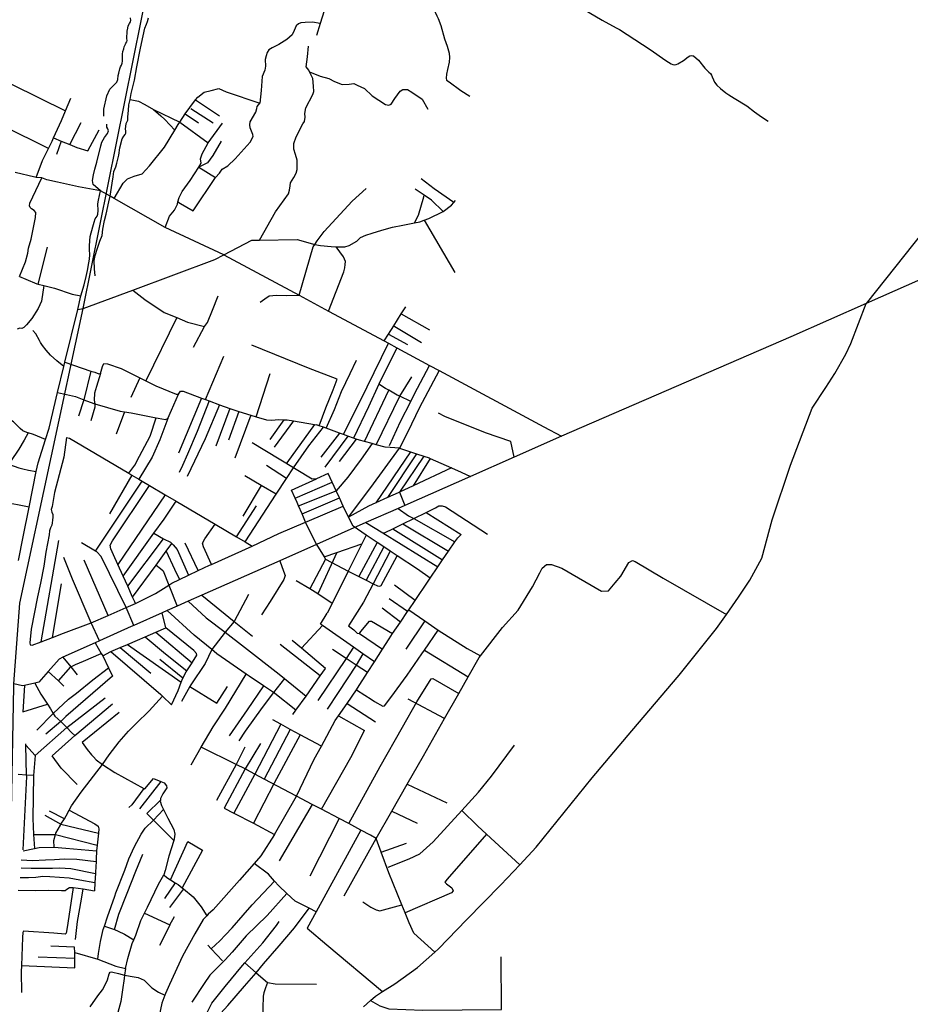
# Model space of a CAD drawing. Header units: millimetres. Extents: x 664923 to 767831, y 3118803 to 3207600.
# Tile 346 of 422: x 724916 to 726884, y 3177796 to 3179971. Entities that reach past the tile are written whole.
import ezdxf

# ---------------------------------------------------------------- set-up
doc = ezdxf.new("R2010")
doc.units = ezdxf.units.MM
for name, color, linetype in [('railways', 4, 'Continuous'), ('roads_2', 2, 'Continuous'), ('roads_3', 3, 'Continuous')]:
    doc.layers.add(name, color=color, linetype=linetype)

msp = doc.modelspace()

# ---------------------------------------------------------------- linework, layer by layer
at = {"layer": 'railways'}
msp.add_lwpolyline([(724826.47, 3174424.6), (724847.89, 3174492.87), (724860.97, 3174640.15), (724863.01, 3175788.61), (724867.23, 3176362.12), (724870.3, 3176779.68), (724903.09, 3178498.6), (724903.51, 3178504.5), (724916.32, 3178682.48), (725056.43, 3179332.92), (725258.88, 3180338.38), (725273.01, 3180408.57), (725440.23, 3181204.79), (725582.35, 3181870.38), (725684.06, 3182352.43), (725720.88, 3182615.96), (725728.19, 3182887.26), (724753.69, 3188227.38), (724071.82, 3191520.17)], dxfattribs=at)
at = {"layer": 'roads_2'}
msp.add_lwpolyline([(727560.21, 3180255.25), (727376.11, 3180001.2), (727347.68, 3179858.41), (727125.89, 3179770.7), (726786.76, 3179343.99)], dxfattribs=at)
at = {"layer": 'roads_3'}
for points in [[(725673.4, 3180248.63), (725645.84, 3180170.99), (725615.52, 3180075.18), (725580.4, 3179962.49), (725572.11, 3179935.91)], [(725836.76, 3180242.43), (725835.55, 3180210.94), (725834.91, 3180194.52), (725831.31, 3180119.63), (725830.98, 3180076.51), (725827.57, 3180028.15), (725828.07, 3180017.49), (725830.2, 3180004.56), (725834.3, 3179987.47), (725838.07, 3179979.91), (725840.66, 3179973.76), (725847.05, 3179958.03), (725854.86, 3179928.62), (725860.81, 3179913.02), (725865.04, 3179897.11), (725866.39, 3179887.32), (725865.56, 3179877.36), (725861.39, 3179860.99), (725859.41, 3179850.72), (725858.72, 3179841.91), (725859.67, 3179837.45), (725865.25, 3179833.81), (725891.12, 3179814.71), (725910.65, 3179802.12)], [(726162.04, 3179994.24), (726203.37, 3179970.25), (726234.36, 3179953.2), (726241.6, 3179949.22), (726309.56, 3179905.27), (726344.37, 3179881.15), (726355.96, 3179873.88), (726359.47, 3179872.36), (726362.81, 3179871.71), (726366.86, 3179872.08), (726370.75, 3179873.45), (726383.35, 3179881.33), (726393.78, 3179889.03), (726396.93, 3179891.11), (726400.39, 3179891.9), (726403.43, 3179891.67), (726405.18, 3179891.13), (726415.95, 3179881.82), (726430.21, 3179863.79), (726439.35, 3179855.46), (726442.47, 3179852.2), (726445.14, 3179848.94), (726446.36, 3179845.21), (726449.11, 3179838.35), (726451.67, 3179833.07), (726457.01, 3179826.83), (726464.84, 3179819.2), (726476.48, 3179809.48), (726483.38, 3179804.84), (726495.26, 3179797.87), (726522.69, 3179780.67), (726540.2, 3179767.32), (726555.63, 3179756.65), (726570.01, 3179747.28)], [(725082.95, 3179405.08), (725081.64, 3179420.97), (725080.63, 3179439.01), (725082.9, 3179450.5), (725087.3, 3179464.34), (725093.28, 3179482.36), (725098.55, 3179494.4), (725099.94, 3179508.85), (725103.74, 3179527.65), (725107.63, 3179541.65), (725113.28, 3179568.61), (725116.49, 3179581.04), (725120.97, 3179610.21), (725123.04, 3179624.01), (725123.98, 3179635.62), (725126.87, 3179641.32), (725128.77, 3179646.33), (725131.11, 3179654.33), (725135.61, 3179671.98), (725137.45, 3179688.44), (725142.41, 3179707.76), (725146.29, 3179713.8), (725149.06, 3179717.34), (725150.67, 3179720.35), (725150.75, 3179725), (725150.14, 3179730.29), (725150.71, 3179735.6), (725151.91, 3179742.1), (725155.1, 3179749.44), (725155.47, 3179756.25), (725156.36, 3179770.36), (725157.78, 3179783.15), (725160.12, 3179795.19), (725162.63, 3179808.11), (725169.73, 3179837.58), (725175.48, 3179867.37), (725183.51, 3179908.63), (725189, 3179935.26), (725192.99, 3179952.58), (725196.82, 3179961.1), (725199.04, 3179967.11), (725200.55, 3179974.94)], [(725102.34, 3179758.27), (725102.28, 3179773.27), (725108.78, 3179802.93), (725115.8, 3179817.84), (725130.75, 3179833.32), (725133.01, 3179838.76), (725134.16, 3179848.16), (725135.19, 3179852.87), (725137.37, 3179862.29), (725138.72, 3179866.7), (725141.2, 3179870.63), (725142.96, 3179875.24), (725143.69, 3179879.34), (725143.51, 3179884.02), (725143.39, 3179890.04), (725143.6, 3179894.83), (725144.51, 3179900.76), (725146.25, 3179906.61), (725147.18, 3179911.41), (725150.04, 3179916.98), (725151.12, 3179919.55), (725152.7, 3179922.63), (725153.57, 3179925.2), (725153.28, 3179929.47), (725153.68, 3179945.9), (725154.99, 3179952.66), (725156.32, 3179957.57), (725158.9, 3179962.51), (725160.87, 3179966.63), (725161.63, 3179969.6), (725161.32, 3179975.1)], [(725580.4, 3179962.49), (725562.98, 3179965.72), (725547.45, 3179964.96), (725537.8, 3179964.06), (725532.43, 3179961.85), (725527.56, 3179957.3), (725523.04, 3179947.61), (725518.05, 3179937.9), (725506.23, 3179927.11), (725488.76, 3179916.7), (725474.53, 3179909.16), (725467.08, 3179904.79), (725463.43, 3179898.86), (725460.73, 3179891.54), (725459.02, 3179883.07), (725459.77, 3179868.55), (725458.06, 3179859.61), (725451.97, 3179845.42), (725449.98, 3179814.44), (725446.93, 3179787.08)], [(725446.24, 3179484.38), (725481.79, 3179546.63), (725510.48, 3179586.34), (725512.44, 3179594.81), (725513.68, 3179603.98), (725514.95, 3179611.04), (725521.8, 3179622.66), (725527.49, 3179632.38), (725529.23, 3179640.39), (725529.76, 3179649.55), (725529.78, 3179660.56), (725525.99, 3179673.61), (725521.99, 3179685.5), (725521.99, 3179697.68), (725526.88, 3179712.78), (725542.12, 3179740.97), (725545.8, 3179745.96), (725546.78, 3179756.07), (725546.16, 3179763.79), (725548.5, 3179776.73), (725563.96, 3179805.87), (725565.95, 3179812.47), (725565.49, 3179824.18), (725563.75, 3179841.02), (725556.73, 3179855.77), (725554.9, 3179859.61), (725549.12, 3179866.76), (725552.21, 3179889.33), (725554.59, 3179912.58)], [(724812.02, 3179866.54), (724899.49, 3179827.69), (725017.62, 3179770.2)], [(725556.73, 3179855.77), (725580.44, 3179846.64), (725599.39, 3179841.38), (725611.77, 3179834.83), (725629.11, 3179827.89), (725644.17, 3179829.12), (725654.99, 3179830.03), (725662.13, 3179826.42), (725678.06, 3179818.99), (725695.1, 3179803.14), (725724.69, 3179783.79), (725732.26, 3179782.07), (725737.4, 3179784.75), (725745.41, 3179797.32), (725757.34, 3179813.5), (725762.94, 3179816.66), (725773.31, 3179816.63), (725783.06, 3179811.41), (725805.29, 3179795.91), (725818.21, 3179773.19)], [(727848.83, 3179813.47), (726786.76, 3179343.99), (726620.42, 3179270.47), (726113.61, 3179050.97), (726009.28, 3179004.94), (725912.8, 3178962.38), (725767.07, 3178898.1), (725752.92, 3178891.86), (725681.4, 3178860.31), (725572.07, 3178812.08), (725490.78, 3178776.22), (725318.82, 3178700.37), (725288.42, 3178686.96), (725272.04, 3178679.74), (725264.01, 3178676.13), (725241.95, 3178666.24), (725230.78, 3178661.22), (725168.33, 3178633.19), (725162.81, 3178630.71), (725092.46, 3178599.15), (725083.06, 3178594.93), (725011.8, 3178562.95), (725003.18, 3178559.08), (724979.3, 3178531.85), (724958.41, 3178508.02), (724949.6, 3178505.98), (724927.02, 3178500.73), (724922.78, 3178499.74), (724903.51, 3178504.5)], [(725125.3, 3179576.01), (725144.77, 3179610.07), (725154.48, 3179619.64), (725168.98, 3179625.55), (725186.79, 3179630.57), (725203.42, 3179648.25), (725236.08, 3179689.67), (725259.02, 3179727), (725266.68, 3179739.49), (725270.08, 3179744.62), (725282.28, 3179763), (725291.88, 3179777.49), (725304.89, 3179794.08), (725309.81, 3179800.35), (725324.21, 3179811.4), (725339.22, 3179814.98), (725356.11, 3179819.05), (725372.47, 3179812.16), (725446.93, 3179787.08)], [(724952.88, 3179622.97), (724966.59, 3179659.82), (724979.78, 3179686.63), (724987.79, 3179702.91), (724991.04, 3179710.09), (725008.35, 3179748.29), (725017.62, 3179770.2), (725029.42, 3179798.15)], [(725160.12, 3179795.19), (725178.49, 3179790.9), (725192.45, 3179784.2), (725212.16, 3179772.98), (725227.93, 3179758.87), (725237.26, 3179750.42), (725259.02, 3179727)], [(725304.89, 3179794.08), (725357.84, 3179758.5)], [(725212.16, 3179772.98), (725270.08, 3179744.62)], [(725266.08, 3179569.19), (725271.27, 3179565.54), (725299.92, 3179548.85), (725349.15, 3179622.74), (725357.96, 3179632.19), (725363.45, 3179640.92), (725375.98, 3179648.13), (725392.34, 3179664.02), (725425.62, 3179700.8), (725432.39, 3179712.83), (725431.12, 3179717.73), (725428.24, 3179724.65), (725425.43, 3179732.21), (725424.64, 3179738.83), (725425.85, 3179745.48), (725437.93, 3179766.6), (725440.27, 3179775.11), (725441.02, 3179779.09), (725446.93, 3179787.08)], [(725294.54, 3179775.18), (725343.48, 3179743.31)], [(725282.28, 3179763), (725311.16, 3179743.35)], [(724979.78, 3179686.63), (724880.83, 3179735.78)], [(724991.04, 3179710.09), (725008.16, 3179703.09), (725027.12, 3179695.35), (725042.4, 3179689.12), (725066.83, 3179681.15), (725091.61, 3179727.58)], [(725027.12, 3179695.35), (725052.35, 3179743.95)], [(725367.41, 3179451.82), (725237.67, 3179511.86), (725125.3, 3179576.01), (725116.49, 3179581.04), (725094.84, 3179593.4), (725078.99, 3179607.37), (725076.97, 3179616.31), (725079.2, 3179628.17), (725082.45, 3179640.96), (725086.44, 3179656.65), (725095.78, 3179692.51), (725098.09, 3179700.51), (725100.45, 3179705.86), (725103.43, 3179710.6), (725110.22, 3179719.5), (725112.37, 3179725.45), (725111.25, 3179729.92), (725109.13, 3179733.55), (725108.8, 3179740.06)], [(725237.67, 3179511.86), (725247.16, 3179537.22), (725258.23, 3179550.36), (725264.63, 3179564.08), (725266.08, 3179569.19), (725268.69, 3179578.42), (725275.09, 3179591.8), (725292.95, 3179616.35), (725312.38, 3179645.57), (725317.55, 3179653.95), (725315.7, 3179663.86), (725319.14, 3179675.2), (725332.67, 3179699.34), (725364.49, 3179742.39)], [(725270.08, 3179744.62), (725332.67, 3179699.34)], [(725008.16, 3179703.09), (724997.48, 3179673.55)], [(725361.26, 3179702.87), (725343.21, 3179671.36), (725331.53, 3179654.89), (725312.38, 3179645.57), (725349.15, 3179622.74)], [(725051.26, 3179360.95), (725059.09, 3179385.69), (725063.04, 3179403.78), (725065.86, 3179417.49), (725069.02, 3179434.07), (725070.29, 3179442.25), (725070.93, 3179451.64), (725070.7, 3179463.88), (725070.53, 3179472.63), (725072.2, 3179492.03), (725077.74, 3179513.35), (725080.6, 3179524.01), (725083.34, 3179530.99), (725087.31, 3179537.19), (725089.07, 3179541.91), (725089.32, 3179550.08), (725089.04, 3179564.34), (725090.11, 3179572.92), (725094.84, 3179593.4), (725046.29, 3179602.26), (724999.81, 3179612.29), (724976.11, 3179617.41), (724965.16, 3179621.89), (724952.88, 3179622.97), (724949.97, 3179623.22), (724906.59, 3179633.69)], [(724915.75, 3179403.97), (724928.82, 3179436.43), (724934.12, 3179455.29), (724935.79, 3179466.35), (724941.76, 3179486.62), (724950.97, 3179534.62), (724952.18, 3179544.95), (724948.55, 3179549.81), (724942.36, 3179553.21), (724939.23, 3179556.2), (724937.99, 3179559.69), (724938.58, 3179565.79), (724965.16, 3179621.89)], [(725875.66, 3179567.62), (725831.99, 3179597.32), (725803.75, 3179619.51)], [(725447.75, 3179347.37), (725457.74, 3179354.84), (725467.28, 3179361.58), (725483.74, 3179362.83), (725506.85, 3179362.12), (725533.57, 3179362.56), (725564.87, 3179469.27), (725568.23, 3179474.44), (725573.6, 3179482.7), (725589.43, 3179503.2), (725650.73, 3179570.71), (725681.79, 3179598.42)], [(725852.17, 3179547.57), (725826.34, 3179572.67), (725809.99, 3179583.63), (725790.3, 3179596.82)], [(724913.64, 3178777.06), (724923.91, 3178829.09), (724937.14, 3178894.81), (724952.94, 3178973.39), (724956.84, 3178992.74), (724973.17, 3179043.91), (724981.1, 3179068.73), (725000.09, 3179148.09), (725013.76, 3179205.24), (725016.02, 3179214.68), (725045.09, 3179330.99), (725056.43, 3179332.92), (725166.39, 3179373.9), (725347.22, 3179441.3), (725367.41, 3179451.82), (725429.21, 3179484.05), (725446.24, 3179484.38), (725529.49, 3179486), (725568.23, 3179474.44), (725581.32, 3179472.76), (725604.57, 3179470.04), (725615.49, 3179469.72), (725634.44, 3179469.18), (725644.52, 3179472.55), (725661.43, 3179482.1), (725669.69, 3179489.76), (725681.03, 3179495.52), (725694.89, 3179499.46), (725716.28, 3179506.19), (725740.12, 3179513.18), (725763.2, 3179517.5), (725788.41, 3179522.58), (725800.14, 3179524.94), (725809.98, 3179528.42), (725820.3, 3179532.06), (725852.17, 3179547.57), (725870.16, 3179561.17), (725875.66, 3179567.62), (725879.38, 3179571.98)], [(725788.41, 3179522.58), (725797.19, 3179539.77), (725809.53, 3179579.97), (725809.99, 3179583.63)], [(725809.98, 3179528.42), (725877.53, 3179413.08)], [(724957.45, 3179386.76), (724977.55, 3179468.84)], [(725598.98, 3179327.42), (725632.19, 3179414.61), (725634.49, 3179423.16), (725635.8, 3179430.25), (725635.96, 3179437.17), (725631.98, 3179447.47), (725615.49, 3179469.72)], [(725367.41, 3179451.82), (725533.57, 3179362.56), (725598.98, 3179327.42), (725721.57, 3179261.56), (725730.91, 3179256.54), (725749.43, 3179246.58), (725822.05, 3179207.58), (725843.25, 3179196.19), (726074.56, 3179071.95), (726113.61, 3179050.97)], [(724915.75, 3179403.97), (724929.68, 3179398.11), (724953.94, 3179387.62), (724957.45, 3179386.76), (724969.34, 3179383.85), (724993.26, 3179378), (725032.35, 3179364.62), (725051.26, 3179360.95)], [(724969.34, 3179383.85), (724964.57, 3179349.22), (724957.35, 3179332.93), (724943.29, 3179311.04), (724931.09, 3179296.96), (724925.4, 3179291.66), (724921.09, 3179289.27), (724916.44, 3179290.04), (724910.4, 3179287.91)], [(725045.09, 3179330.99), (725051.26, 3179360.95)], [(725166.39, 3179373.9), (725192.9, 3179353.22), (725235.87, 3179324.75), (725263.16, 3179313.3), (725287.19, 3179303.23), (725324.37, 3179293.41)], [(725300.51, 3179247.93), (725324.37, 3179293.41), (725331.03, 3179302.44), (725342.52, 3179329.86), (725354.87, 3179361.28)], [(725676.27, 3177790.87), (725691.36, 3177804.81), (725702.2, 3177814.82), (725717.93, 3177824.48), (725745.53, 3177841.45), (725795.26, 3177878.05), (725833.62, 3177911.47), (725842.07, 3177918.82), (725903.52, 3177982.86), (725979.79, 3178060.3), (726021.48, 3178104.7), (726057.84, 3178143.41), (726181.65, 3178296.8), (726269.19, 3178400.72), (726373.33, 3178523.26), (726456.15, 3178626.62), (726477.79, 3178657.59), (726504.31, 3178695.55), (726529.5, 3178733.09), (726555.89, 3178781.9), (726579.22, 3178866.29), (726619.75, 3178987.58), (726667.74, 3179113.24), (726697.96, 3179158.83), (726717.16, 3179189.69), (726741.78, 3179232.37), (726753.09, 3179256.03), (726786.76, 3179343.99)], [(725721.57, 3179261.56), (725731.04, 3179276.4), (725742.86, 3179294.96), (725759.59, 3179321.17), (725769.58, 3179336.85)], [(725263.16, 3179313.3), (725195.23, 3179173.18)], [(725759.59, 3179321.17), (725821.56, 3179286.33)], [(725742.86, 3179294.96), (725745.01, 3179293.75), (725804.32, 3179258.01)], [(725013.76, 3179205.24), (724998.68, 3179217.55), (724984.64, 3179230.52), (724975.01, 3179241.47), (724966.45, 3179251.74), (724961.97, 3179257.98), (724959.75, 3179262.63), (724951.69, 3179277.6), (724945.66, 3179284.51)], [(725731.04, 3179276.4), (725773.25, 3179253.93)], [(725578.07, 3179074.15), (725592.66, 3179114.03), (725609.21, 3179153.62), (725617.52, 3179176.86), (725554.58, 3179201.32), (725428.98, 3179252.63)], [(725632.07, 3179054.75), (725683.87, 3179160.5), (725730.91, 3179256.54)], [(725749.43, 3179246.58), (725710.19, 3179166.05), (725687.12, 3179116.13), (725654.2, 3179046.8)], [(725327.09, 3179132.16), (725367.61, 3179228.26)], [(725016.02, 3179214.68), (725073.81, 3179195.17), (725081.97, 3179192.42), (725091.37, 3179188.96), (725095.01, 3179190.03), (725099.05, 3179205.02), (725102.25, 3179212.04), (725110.28, 3179210.87), (725140.46, 3179200.52), (725181.76, 3179179.91), (725195.23, 3179173.18), (725217.2, 3179162.21), (725261.86, 3179144.18), (725267.2, 3179144.28), (725269.79, 3179148.31), (725271.73, 3179151), (725277.74, 3179150.45), (725318.01, 3179135.53), (725327.09, 3179132.16), (725335.28, 3179129.12), (725357.6, 3179120.85), (725380.32, 3179112.42), (725384.82, 3179110.76), (725400.35, 3179105.98), (725427.07, 3179097.76), (725438.93, 3179094.12), (725461.93, 3179087.05), (725473.27, 3179086.94), (725487.91, 3179087.88), (725499.77, 3179087.5), (725507.26, 3179087.26), (725521.06, 3179084.94), (725568.06, 3179077.04), (725571.82, 3179076.4)], [(725593.44, 3179068.64), (725611.82, 3179110.01), (725627.19, 3179150.17), (725646.68, 3179189.93), (725660.84, 3179219.15)], [(725733.79, 3179030.76), (725757.98, 3179083.51), (725780.24, 3179127.76), (725788.83, 3179144.83), (725822.05, 3179207.58)], [(725073.81, 3179195.17), (725058.1, 3179131.82), (725046.13, 3179095.68)], [(725095.01, 3179190.03), (725085.7, 3179160.76), (725081.64, 3179146.27), (725080.77, 3179131.16), (725082.67, 3179122.65), (725082.07, 3179115.44), (725073.33, 3179085.09)], [(725181.76, 3179179.91), (725161.65, 3179136.71)], [(725438.93, 3179094.12), (725469.45, 3179189.68)], [(725843.25, 3179196.19), (725799.34, 3179113.38), (725773.74, 3179060.6), (725755.43, 3179025.17), (725734.96, 3179026.47), (725724.08, 3179027.15), (725703.81, 3179032.49), (725695.3, 3179034.75), (725678.38, 3179039.2), (725666.98, 3179042.2), (725660.13, 3179044.66), (725654.2, 3179046.8), (725641.1, 3179051.5), (725632.07, 3179054.75), (725622.93, 3179058.04), (725593.44, 3179068.64), (725587.3, 3179070.85), (725578.07, 3179074.15), (725571.82, 3179076.4)], [(725703.81, 3179032.49), (725756.48, 3179139.39), (725782.46, 3179182.22)], [(724973.17, 3179043.91), (724946.93, 3179054.63), (724934.78, 3179058.68), (724932.34, 3179059.48), (724923.28, 3179062.79), (724917.18, 3179067.98), (724910.71, 3179075.15), (724902.73, 3179082.62), (724880.64, 3179096.45), (724856.73, 3179109.08), (724829.11, 3179124.47), (724804.87, 3179136.93), (724784.78, 3179150.3), (724767.49, 3179162.64)], [(725780.24, 3179127.76), (725756.48, 3179139.39), (725750.71, 3179142.22), (725731.74, 3179152.81), (725724.75, 3179156.72), (725710.19, 3179166.05)], [(725000.09, 3179148.09), (725039.68, 3179138.88), (725058.1, 3179131.82), (725079.97, 3179123.42), (725082.67, 3179122.65), (725138.61, 3179106.65), (725148.11, 3179105.13), (725162.68, 3179102.81), (725217.58, 3179091.58), (725221.92, 3179090.7), (725238.28, 3179088.35), (725243.59, 3179090.12), (725251.88, 3179108.84), (725267.2, 3179144.28)], [(725678.38, 3179039.2), (725731.74, 3179152.81)], [(725318.01, 3179135.53), (725267.48, 3179013.67)], [(725335.28, 3179129.12), (725308.28, 3179061.94), (725286.76, 3179011.8), (725275.75, 3178986.22), (725268.87, 3178971.34)], [(725357.6, 3179120.85), (725326.1, 3179045.38), (725286.21, 3178962.21)], [(725148.11, 3179105.13), (725129.68, 3179055.46)], [(725380.32, 3179112.42), (725349.41, 3179029.09)], [(725400.35, 3179105.98), (725377.97, 3179042.57)], [(725427.07, 3179097.76), (725391.75, 3179002.39)], [(726009.28, 3179004.94), (726001.34, 3179039.35), (725945.5, 3179058.8), (725855.48, 3179094.86), (725841.68, 3179102.2)], [(725157.78, 3178969.24), (725170.99, 3178987.12), (725180.93, 3179007.37), (725204.41, 3179051.26), (725217.58, 3179091.58)], [(725243.59, 3179090.12), (725226.06, 3179043.22), (725209.3, 3179005.1), (725179.86, 3178956.23)], [(725414.23, 3178818.15), (725483.05, 3178923.12), (725505.72, 3178957.7), (725521.09, 3178981.14), (725555.18, 3179030.26), (725587.3, 3179070.85)], [(725499.77, 3179087.5), (725468.94, 3179043.83)], [(725521.06, 3179084.94), (725478.42, 3179027.27)], [(725568.06, 3179077.04), (725506.27, 3178992.18)], [(724934.78, 3179058.68), (724926.04, 3179042.65), (724914.44, 3179022.7), (724895.64, 3178994.99), (724892.76, 3178988.63), (724904.17, 3178985.04), (724914.06, 3178981.42), (724923.11, 3178978.94), (724935.67, 3178976.04), (724952.94, 3178973.39)], [(725622.93, 3179058.04), (725582.01, 3179004.75)], [(725641.1, 3179051.5), (725590.6, 3178982.53)], [(725019.58, 3179048.23), (725013.79, 3179004.78), (724992.96, 3178927.12), (724987.91, 3178895.86), (724986.02, 3178889.68), (724987.65, 3178883.58), (724989.25, 3178878.15), (724989.36, 3178872.17), (724988.99, 3178865.7), (724988.27, 3178859.72), (724987.04, 3178854.4), (724984.65, 3178848.71), (724982.44, 3178842.37), (724981.11, 3178833.23), (724973.85, 3178795.29), (724969.29, 3178764.2), (724962.34, 3178726.93), (724955.44, 3178696.13), (724941.82, 3178624.74), (724938.74, 3178594.51), (724939.65, 3178590.38), (724943.55, 3178589.59), (724963.87, 3178597.32), (724989.11, 3178606.91), (725013.27, 3178616.08), (725073.9, 3178639.11)], [(725019.58, 3179048.23), (725026.6, 3179046.53), (725157.78, 3178969.24), (725164.07, 3178965.54), (725179.86, 3178956.23), (725186.95, 3178952.05), (725203.39, 3178942.37), (725237.98, 3178921.99), (725262.38, 3178907.61), (725348.19, 3178857.05), (725395.62, 3178829.11), (725414.23, 3178818.15), (725430.34, 3178808.64)], [(725652.98, 3178852.19), (725642.96, 3178872.6), (725631.26, 3178896.46), (725622.79, 3178914.95), (725615.68, 3178930.45), (725606.97, 3178949.48), (725598.26, 3178968.49), (725572.11, 3178956.73), (725562.56, 3178955.97), (725527.08, 3178977.49), (725521.09, 3178981.14), (725430.27, 3179036.75)], [(725695.3, 3179034.75), (725670.91, 3179000.67), (725641.02, 3178960.47), (725615.68, 3178930.45)], [(725660.13, 3179044.66), (725622.18, 3178995.09)], [(725870.51, 3178981.08), (725785.99, 3178941.64), (725755.35, 3178927.35), (725752.44, 3178925.99), (725729.23, 3178915.66), (725703.02, 3178903.97), (725686.68, 3178896.7), (725642.96, 3178872.6), (725692.19, 3178938.01), (725755.43, 3179025.17), (725779.92, 3179016.93), (725792.96, 3179012.55), (725809.14, 3179007.11), (725821.07, 3179003.09), (725823.4, 3179002.05), (725870.51, 3178981.08), (725891.83, 3178971.59), (725912.8, 3178962.38)], [(725779.92, 3179016.93), (725703.02, 3178903.97)], [(725792.96, 3179012.55), (725729.23, 3178915.66)], [(725809.14, 3179007.11), (725755.35, 3178927.35), (725767.07, 3178898.1)], [(725505.72, 3178957.7), (725461.58, 3178986.22)], [(725823.4, 3179002.05), (725785.99, 3178941.64)], [(725164.07, 3178965.54), (725114.39, 3178879.8)], [(725483.05, 3178923.12), (725449.99, 3178942.3), (725413.48, 3178963.48)], [(724937.14, 3178894.81), (724911.31, 3178899.8), (724895.26, 3178902.64), (724893.14, 3178903.25), (724872.64, 3178909.17), (724863.16, 3178916.45), (724841.87, 3178940.24), (724833.55, 3178948.69)], [(725083.69, 3178797.62), (725186.95, 3178952.05)], [(725172.42, 3178681.88), (725170.39, 3178685.67), (725165.76, 3178695.91), (725154.87, 3178719.89), (725144.79, 3178742.14), (725133.26, 3178767.56), (725123.47, 3178789.16), (725117.53, 3178802.74), (725116.44, 3178810.45), (725121.68, 3178819.92), (725203.39, 3178942.37)], [(725449.99, 3178942.3), (725409.08, 3178874.3)], [(725572.07, 3178812.08), (725548.19, 3178861.47), (725540.11, 3178879.96), (725532.43, 3178897.54), (725529.35, 3178904.58), (725525.04, 3178914.2), (725516.94, 3178932.31), (725572.11, 3178956.73)], [(725525.04, 3178914.2), (725606.97, 3178949.48)], [(725237.98, 3178921.99), (725133.26, 3178767.56)], [(725532.43, 3178897.54), (725615.68, 3178930.45)], [(725144.79, 3178742.14), (725212.88, 3178837.09), (725235.27, 3178868.31), (725262.38, 3178907.61)], [(725395.62, 3178829.11), (725439.74, 3178897.17)], [(725540.11, 3178879.96), (725622.79, 3178914.95)], [(725718.6, 3178837.46), (725723.58, 3178838.68), (725740.52, 3178846.9), (725762.59, 3178857.63), (725787.01, 3178869.49), (725814.34, 3178882.77), (725835.17, 3178892.9), (725842.76, 3178897.35), (725850.09, 3178897.49), (725857.13, 3178895.31), (725950.29, 3178834.78)], [(725073.9, 3178639.11), (725111.8, 3178655.57), (725151.55, 3178672.81), (725172.42, 3178681.88), (725176.81, 3178683.78), (725216.13, 3178703.58), (725245.73, 3178722.21), (725252.51, 3178726.48), (725269.53, 3178734.58), (725289.38, 3178744.05), (725310.82, 3178754.26), (725335.8, 3178766.16), (725339.82, 3178767.96), (725430.34, 3178808.64), (725488.93, 3178836.6), (725548.19, 3178861.47), (725551.61, 3178862.91), (725631.26, 3178896.46)], [(725752.92, 3178891.86), (725775.52, 3178875.49), (725787.01, 3178869.49), (725877.72, 3178817.69)], [(725814.34, 3178882.77), (725891.64, 3178834.31)], [(725339.82, 3178767.96), (725322.25, 3178806.75), (725320.21, 3178814.92), (725325.19, 3178824.86), (725348.19, 3178857.05)], [(725681.4, 3178860.31), (725718.6, 3178837.46), (725840.38, 3178762.68)], [(725762.59, 3178857.63), (725863.71, 3178797.05)], [(725212.88, 3178837.09), (725234, 3178824.21), (725249.22, 3178817), (725252.35, 3178814.01), (725255.47, 3178811.03), (725263.91, 3178801.11), (725289.38, 3178744.05)], [(725448.4, 3178372.48), (725414.2, 3178316.58), (725367.8, 3178229.45), (725389.65, 3178218.38), (725433.25, 3178196.25), (725479.67, 3178171.47), (725527.95, 3178256.15), (725567.29, 3178337.7), (725582.87, 3178366.41), (725613.6, 3178423.02), (725620.66, 3178433.3), (725639.57, 3178460.89), (725660.31, 3178491.11), (725662.64, 3178494.52), (725685.05, 3178529.52), (725700.07, 3178553), (725718.02, 3178581.06), (725732.67, 3178603.95), (725740.28, 3178615.17), (725757.63, 3178640.73), (725773.58, 3178664.24), (725776.15, 3178668.02), (725789.82, 3178688.17), (725818.76, 3178730.82), (725823.23, 3178737.41), (725840.38, 3178762.68), (725850.89, 3178778.17), (725863.71, 3178797.05), (725877.72, 3178817.69), (725884.12, 3178827.11), (725891.64, 3178834.31)], [(725682.03, 3178832.81), (725672.51, 3178813.76), (725642.23, 3178753.21), (725606.43, 3178681.63), (725595.95, 3178660.66)], [(725823.23, 3178737.41), (725795.28, 3178757.27), (725750.61, 3178787.07), (725735.08, 3178797.43), (725720.65, 3178807.06), (725706.43, 3178816.53), (725682.03, 3178832.81), (725652.98, 3178852.19)], [(725740.52, 3178846.9), (725850.89, 3178778.17)], [(724963.87, 3178597.32), (725002.85, 3178820.57)], [(725168.33, 3178633.19), (725151.55, 3178672.81), (725096.58, 3178785.75), (725086.52, 3178795.94), (725083.69, 3178797.62), (725052.8, 3178816.05)], [(725154.87, 3178719.89), (725234, 3178824.21)], [(725165.76, 3178695.91), (725217.55, 3178766.56), (725240.19, 3178797.42), (725252.35, 3178814.01)], [(725310.82, 3178754.26), (725282.03, 3178814.82)], [(725572.07, 3178812.08), (725589.34, 3178784.53), (725592.3, 3178779.81), (725642.23, 3178753.21), (725665.94, 3178741.25), (725682.14, 3178733.08), (725697.62, 3178725.28), (725706.78, 3178720.65), (725712.13, 3178720.1), (725715.27, 3178721.32), (725750.61, 3178787.07)], [(725589.34, 3178784.53), (725617.2, 3178794.32), (725672.51, 3178813.76)], [(725706.43, 3178816.53), (725665.94, 3178741.25)], [(725240.19, 3178797.42), (725258.15, 3178757.86), (725269.53, 3178734.58)], [(725617.2, 3178794.32), (725575.01, 3178702.75)], [(725735.08, 3178797.43), (725697.62, 3178725.28), (725675.82, 3178684.75), (725643.01, 3178632.22), (725654.32, 3178623.52), (725662.12, 3178616.37), (725667.15, 3178615.14), (725670.4, 3178619.52), (725689.27, 3178642.76), (725693.95, 3178642.52), (725740.28, 3178615.17)], [(725720.65, 3178807.06), (725682.14, 3178733.08)], [(725092.46, 3178599.15), (725073.9, 3178639.11), (725032.9, 3178735.5), (725013.72, 3178783.29)], [(725111.8, 3178655.57), (725058.76, 3178777.53)], [(725217.55, 3178766.56), (725227.72, 3178759.39), (725233.24, 3178753.86), (725245.73, 3178722.21), (725264.01, 3178676.13)], [(725490.78, 3178776.22), (725499.16, 3178753.46), (725503.03, 3178743.26), (725500.19, 3178734.59), (725469.47, 3178686.25), (725450.7, 3178657.04)], [(725592.3, 3178779.81), (725557.58, 3178714.48)], [(725632.96, 3178035.74), (725703.92, 3178162.5), (725738.4, 3178222.82), (725772.72, 3178282.88), (725808.36, 3178345.23), (725855.13, 3178427.65), (725886.41, 3178482.76), (725907.25, 3178519.47), (725931.46, 3178562.14), (725934.5, 3178566.02), (725983.51, 3178628.47), (726017.75, 3178667.27), (726049.75, 3178718.63), (726065.81, 3178749.77), (726070.95, 3178759.49), (726080.12, 3178767.95), (726091.11, 3178768.16), (726113.94, 3178759.66), (726201.92, 3178708.64), (726217.22, 3178709.94), (726232.21, 3178727.47), (726244.27, 3178741.96), (726262.34, 3178772.15), (726270.24, 3178776.95), (726276.29, 3178774.42), (726338, 3178737.82), (726477.79, 3178657.59)], [(724989.11, 3178606.91), (725008.75, 3178725.23)], [(725606.43, 3178681.63), (725575.01, 3178702.75), (725557.58, 3178714.48), (725527.25, 3178731.47)], [(725422.19, 3178701.67), (725390.17, 3178642.32), (725370.09, 3178618.2), (725340.75, 3178579.97), (725325.83, 3178548.94), (725294.41, 3178501.92), (725292.28, 3178498.16), (725273.79, 3178465.38)], [(725789.82, 3178688.17), (725744.73, 3178722.09)], [(725288.42, 3178686.96), (725328.53, 3178650.15), (725370.09, 3178618.2), (725412.74, 3178585.43), (725489.77, 3178525.96), (725501.73, 3178516.09), (725549.17, 3178476.94)], [(725318.82, 3178700.37), (725390.17, 3178642.32), (725430.55, 3178609.48)], [(725773.58, 3178664.24), (725732.98, 3178692.01)], [(725083.06, 3178594.93), (725096.65, 3178571.32), (725099.66, 3178566.08), (725117.46, 3178575.36), (725227.98, 3178480.89), (725232.19, 3178476.8), (725251.72, 3178457.95), (725266.44, 3178489.57), (725272.91, 3178508.09), (725276.57, 3178517.12), (725284.31, 3178530.53), (725285.72, 3178532.69), (725297.34, 3178550.57), (725298.39, 3178552.19), (725307.93, 3178567.46), (725307.02, 3178571.59), (725300.72, 3178578.1), (725238.93, 3178627.96), (725230.78, 3178661.22)], [(725526.56, 3178445.83), (725479.75, 3178482.96), (725477, 3178484.82), (725454.69, 3178499.86), (725423.36, 3178520.99), (725416.41, 3178525.84), (725352.07, 3178570.67), (725340.75, 3178579.97), (725301.95, 3178611.81), (725241.95, 3178666.24)], [(725700.07, 3178553), (725674.84, 3178570.61), (725653.98, 3178585.17), (725585.51, 3178632.95), (725581.27, 3178635.91), (725595.95, 3178660.66)], [(725757.63, 3178640.73), (725717.39, 3178671.15)], [(725776.15, 3178668.02), (725811.86, 3178643.29), (725841.02, 3178623.1), (725905.15, 3178582.07), (725934.5, 3178566.02)], [(725811.86, 3178643.29), (725769.39, 3178580.63)], [(725117.46, 3178575.36), (725138.53, 3178584.48), (725154.67, 3178591.48), (725176.65, 3178601), (725193.72, 3178608.39), (725216.8, 3178618.38), (725238.93, 3178627.96)], [(725216.8, 3178618.38), (725297.34, 3178550.57)], [(725538.64, 3178583.16), (725585.51, 3178632.95)], [(725660.31, 3178491.11), (725678.65, 3178479.32), (725692.97, 3178470.11), (725700.1, 3178465.53), (725718.97, 3178454.78), (725722.3, 3178455.35), (725736.43, 3178474.18), (725772.14, 3178523.45), (725805.05, 3178570.68), (725810.57, 3178578.73), (725841.02, 3178623.1)], [(725667.15, 3178615.14), (725718.02, 3178581.06)], [(725193.72, 3178608.39), (725238.21, 3178570.92), (725285.72, 3178532.69)], [(725519.79, 3178436.51), (725526.56, 3178445.83), (725549.17, 3178476.94), (725580.12, 3178521.85), (725592.28, 3178538.5), (725538.64, 3178583.16), (725518.51, 3178599.91)], [(725029.24, 3178541.58), (725039.4, 3178547.08), (725057.41, 3178554.23), (725096.65, 3178571.32)], [(725138.53, 3178584.48), (725206.37, 3178527.86)], [(725154.67, 3178591.48), (725272.91, 3178508.09)], [(725580.12, 3178521.85), (725492.04, 3178591.18)], [(725653.98, 3178585.17), (725637.52, 3178560.56), (725575.05, 3178467.13)], [(725674.84, 3178570.61), (725660.14, 3178545.79), (725619.93, 3178484.79), (725595.65, 3178448.68)], [(725685.05, 3178529.52), (725660.14, 3178545.79), (725637.52, 3178560.56), (725607.77, 3178580.16)], [(725810.57, 3178578.73), (725907.25, 3178519.47)], [(725099.66, 3178566.08), (725112.3, 3178539.63), (725121.21, 3178521), (725018.29, 3178432.26), (725007.2, 3178421.27), (724974.11, 3178392.92)], [(725011.8, 3178562.95), (725029.24, 3178541.58), (725043.62, 3178523.96)], [(725276.57, 3178517.12), (725225.62, 3178557.83)], [(724954.01, 3178402.3), (724990.13, 3178438.52), (725023.92, 3178470.13), (725041.8, 3178483.83), (725077.77, 3178513.13), (725112.3, 3178539.63)], [(724979.3, 3178531.85), (725001.68, 3178510.92), (725014.17, 3178499.24)], [(725001.68, 3178510.92), (725029.24, 3178541.58)], [(724949.6, 3178505.98), (724962.66, 3178481.36), (724977.39, 3178459.35), (724984.02, 3178449.42), (724990.13, 3178438.52), (724994.01, 3178432.74), (725007.2, 3178421.27), (725020.13, 3178407.87), (725030.76, 3178396.87), (725037.96, 3178389.98)], [(725295.3, 3178325.22), (725317.61, 3178364.07), (725343.63, 3178409.39), (725371.35, 3178450.49), (725416.41, 3178525.84)], [(725501.73, 3178516.09), (725477, 3178484.82), (725451.92, 3178452.28), (725414.76, 3178399.52), (725400.32, 3178378.37)], [(725643.28, 3178195.66), (725712.7, 3178321.42), (725762.39, 3178408.43), (725793.59, 3178464.6), (725825.84, 3178515.4), (725828.88, 3178516.39), (725886.41, 3178482.76)], [(724927.02, 3178500.73), (724923.54, 3178442.27), (724977.39, 3178459.35)], [(725292.28, 3178498.16), (725351.75, 3178461.48), (725375.3, 3178498.28)], [(725454.69, 3178499.86), (725419.03, 3178446.72), (725379.37, 3178389.45)], [(724950.18, 3178346.2), (725020.13, 3178407.87), (725105.16, 3178473.57)], [(724992.24, 3178143.74), (724991.48, 3178158.02), (724995.42, 3178171.17), (724996.36, 3178174.29), (725006.15, 3178192.3), (725007.52, 3178194.49), (725015.03, 3178206.48), (725018.95, 3178212.71), (725025.86, 3178225.19), (725031.02, 3178234.52), (725052.12, 3178264.69), (725098.94, 3178325.82), (725114.21, 3178347.2), (725135.99, 3178376.14), (725156.85, 3178400.08), (725173.54, 3178416.48), (725202.5, 3178444.4), (725232.19, 3178476.8)], [(725855.13, 3178427.65), (725774.86, 3178470.33)], [(725043.23, 3178281.83), (725007.65, 3178318.19), (724987.68, 3178345.63), (725037.96, 3178389.98), (725121.69, 3178459.82)], [(725135.9, 3178440.7), (725054.16, 3178374.89), (725065.3, 3178359.39), (725075.29, 3178347.69), (725079.28, 3178343.02), (725085.06, 3178336.8), (725098.94, 3178325.82), (725126.85, 3178308.31), (725190.52, 3178273.42), (725192.6, 3178272.29), (725211.95, 3178295.42), (725228.2, 3178288.67), (725235.7, 3178285.55), (725240.54, 3178279.31), (725241.58, 3178274.41), (725232.63, 3178261.34), (725227.42, 3178250.7), (725227.12, 3178247.72), (725226.82, 3178244.82), (725229.36, 3178235.72), (725234.05, 3178226.47), (725243.57, 3178207.64), (725257.02, 3178182.8), (725259.34, 3178172.06), (725257.89, 3178161.72), (725256.85, 3178158.33), (725246.14, 3178123.51), (725237.57, 3178091.69), (725234.92, 3178082.73), (725237.32, 3178079.96), (725243.31, 3178075.16), (725249.15, 3178071.57), (725259.93, 3178064.92), (725266.2, 3178061.06), (725275.64, 3178053.41), (725278.17, 3178051.35), (725299.48, 3178034.04), (725317.36, 3178011.65), (725329.72, 3177992.22)], [(725639.57, 3178460.89), (725702.64, 3178420.65)], [(725582.87, 3178366.41), (725536.21, 3178391.75), (725514.05, 3178403.79), (725493.55, 3178414.92), (725475.49, 3178424.73)], [(725620.66, 3178433.3), (725678.18, 3178401.27)], [(725493.55, 3178414.92), (725436.14, 3178305.06), (725389.65, 3178218.38)], [(725514.05, 3178403.79), (725456.79, 3178294.07)], [(725582.95, 3178227.3), (725648.34, 3178341.84), (725678.18, 3178401.27)], [(725536.21, 3178391.75), (725478.91, 3178284.83), (725433.25, 3178196.25)], [(724929.92, 3178369.01), (724950.18, 3178346.2), (724946.76, 3178301.82), (724931.64, 3178302.7), (724913.02, 3178303.74)], [(724923.77, 3178137.96), (724931.72, 3178299.41), (724931.64, 3178302.7), (724929.92, 3178369.01), (724929.86, 3178371.59)], [(725527.95, 3178256.15), (725456.79, 3178294.07), (725436.14, 3178305.06), (725418.24, 3178314.6), (725414.2, 3178316.58), (725394.82, 3178326.11), (725317.61, 3178364.07)], [(725413.92, 3178364.08), (725394.82, 3178326.11), (725351.38, 3178246.34)], [(725730.72, 3178099.64), (725776.68, 3178118.1), (725800.81, 3178128.52), (725829.62, 3178155.6), (725893.02, 3178224.38), (725930.15, 3178264.66), (725958.8, 3178300.03), (726009.78, 3178368.99)], [(724946.76, 3178301.82), (724945.29, 3178206.84), (724947.11, 3178171.65), (724948.72, 3178140.6)], [(725228.2, 3178288.67), (725180.66, 3178228.26)], [(725190.52, 3178273.42), (725163.82, 3178237.04), (725157.57, 3178231.29)], [(725772.72, 3178282.88), (725860.28, 3178241.41)], [(725256.85, 3178158.33), (725211.86, 3178203.32), (725197.42, 3178217.75), (725227.12, 3178247.72)], [(725833.62, 3177911.47), (725786.95, 3177953.9), (725777.18, 3177976.58), (725768.2, 3177998.41), (725760.83, 3178016.32), (725731.71, 3178087.11), (725714.85, 3178132.83), (725703.92, 3178162.5), (725691.77, 3178170.22), (725670.45, 3178181.41), (725643.28, 3178195.66), (725622.24, 3178206.7), (725582.95, 3178227.3), (725562.69, 3178237.93), (725527.95, 3178256.15)], [(725015.03, 3178206.48), (724982.22, 3178223.02)], [(725025.86, 3178225.19), (725081.97, 3178195.41), (725089.38, 3178190.15), (725091.15, 3178183.87), (725090.16, 3178174.19), (725087.48, 3178147.87), (725086.2, 3178135.23), (725085.27, 3178116.87), (725085.02, 3178112.19), (725083.8, 3178088.29), (725083.63, 3178085.36), (725082.41, 3178065.52), (725081.29, 3178047.45)], [(725089.1, 3177896.25), (725090.36, 3177908.38), (725094.51, 3177935.31), (725100.67, 3177961.8), (725103.36, 3177969.29), (725110.63, 3177989.51), (725126.33, 3178035.37), (725128.92, 3178042.93), (725148.46, 3178092.55), (725157.4, 3178118.04), (725169.61, 3178144.77), (725184.4, 3178172.25), (725193.33, 3178185.55), (725211.86, 3178203.32), (725234.05, 3178226.47)], [(725562.69, 3178237.93), (725489.8, 3178113.54)], [(725738.4, 3178222.82), (725794.49, 3178196.7)], [(726021.48, 3178104.7), (725947.67, 3178172.27), (725927.59, 3178190.66), (725893.02, 3178224.38)], [(724972.02, 3178213.92), (725007.52, 3178194.49), (725090.16, 3178174.19)], [(725622.24, 3178206.7), (725557.12, 3178079.37)], [(725670.45, 3178181.41), (725571.34, 3178000.71), (725551.68, 3177964.86), (725595.05, 3177927.9), (725717.93, 3177824.48)], [(724947.11, 3178171.65), (724995.42, 3178171.17), (725087.48, 3178147.87)], [(725479.67, 3178171.47), (725448.89, 3178124.34), (725434.38, 3178107.65), (725402.28, 3178070.71), (725343.55, 3178005.26), (725333.07, 3177995.76), (725329.72, 3177992.22), (725321.64, 3177983.61), (725303.25, 3177952.09), (725276.21, 3177902.82), (725247.08, 3177840.25), (725238.14, 3177820.18), (725236.98, 3177816.9), (725230.55, 3177798.69), (725224.72, 3177770.92)], [(725947.67, 3178172.27), (725860.55, 3178072.97), (725855.69, 3178065.92), (725859.09, 3178062.34), (725870.92, 3178053.62), (725874.04, 3178047.38), (725870.8, 3178043), (725768.2, 3177998.41)], [(724923.82, 3178135.37), (724948.72, 3178140.6), (724959.49, 3178142.87), (724992.24, 3178143.74), (725018.44, 3178141.43), (725086.2, 3178135.23)], [(725249.15, 3178071.57), (725287.47, 3178155.73), (725320.59, 3178137.14), (725275.64, 3178053.41)], [(725714.85, 3178132.83), (725770.68, 3178152.47)], [(724919.22, 3178115.55), (724944.91, 3178114.39), (724973.21, 3178115.59), (724993.54, 3178115.99), (725015.17, 3178118.07), (725042.84, 3178117.27), (725085.02, 3178112.19)], [(725125.43, 3177961.42), (725135.6, 3177995.44), (725153.53, 3178041.71), (725172.92, 3178090.33), (725188.03, 3178127.75)], [(724919.24, 3178097.64), (724941.58, 3178097.09), (724967.91, 3178097.26), (724988.9, 3178097.34), (725003.89, 3178097.63), (725029.38, 3178096.76), (725083.63, 3178085.36)], [(725571.34, 3178000.71), (725555.79, 3178008.62), (725524.86, 3178024.36), (725506.86, 3178041.26), (725488.54, 3178058.47), (725479.4, 3178068.53), (725465.72, 3178083.56), (725434.38, 3178107.65)], [(724917.58, 3178076.55), (724935.98, 3178076.2), (724951.98, 3178076.99), (724967.74, 3178079.16), (724983.07, 3178078.52), (725025.78, 3178075.6), (725049.2, 3178071.13), (725082.41, 3178065.52)], [(725037.92, 3177911), (725089.1, 3177896.25), (725128.77, 3177880.64), (725150.31, 3177875.66), (725154.99, 3177897.33), (725165.02, 3177930.52), (725168.72, 3177939.23), (725172.82, 3177948.9), (725183.87, 3177981.28), (725192.06, 3177997.93), (725198.62, 3178011.25), (725222.98, 3178061.46), (725234.92, 3178082.73)], [(724913.18, 3178048.78), (724950.86, 3178048.19), (724980.84, 3178048.44), (725008.51, 3178047.98), (725016.85, 3178048.14), (725020.47, 3178050.52), (725026.39, 3178054.62), (725034.38, 3178054.77), (725056.89, 3178051.26), (725081.29, 3178047.45)], [(725034.38, 3178054.77), (725022.99, 3177975.66), (725020.05, 3177957.31), (725019.18, 3177953.32), (725016.39, 3177951.62), (724992.08, 3177953.26), (724924.82, 3177958.06), (724923.47, 3177955.21), (724922.5, 3177944.17), (724920.25, 3177882.53), (724919.72, 3177868.16), (724920.14, 3177822.44)], [(725039.25, 3177939.63), (725043.66, 3177979.58), (725052.6, 3178028.99), (725056.89, 3178051.26)], [(725259.93, 3178064.92), (725236.01, 3178030.06)], [(725278.17, 3178051.35), (725247.4, 3178010.06)], [(725339.5, 3177919.18), (725358.38, 3177936.65), (725371.28, 3177950.16), (725385.65, 3177965.19), (725410.43, 3177993.36), (725429.82, 3178016.29), (725479.4, 3178068.53)], [(725506.86, 3178041.26), (725463.15, 3177992.66), (725417.02, 3177947.67), (725385.72, 3177911.92), (725370.42, 3177894.86), (725337.61, 3177862.32), (725336.19, 3177860.9), (725324.06, 3177842.15), (725296.81, 3177801.06)], [(725352.75, 3177768.2), (725376.16, 3177794.04), (725413.16, 3177836.7), (725438.92, 3177865.89), (725454.7, 3177885.91), (725489.42, 3177925.88), (725523.33, 3177965.16), (725555.79, 3178008.62)], [(725674.21, 3178022.94), (725692.43, 3178011.03), (725703.88, 3178004.95), (725712.26, 3178002.79), (725760.83, 3178016.32)], [(725192.06, 3177997.93), (725248.13, 3177972.11), (725258.11, 3177990.38)], [(725103.36, 3177969.29), (725125.43, 3177961.42), (725133.84, 3177957.74), (725147.61, 3177951.74), (725168.72, 3177939.23)], [(725248.13, 3177972.11), (725230.18, 3177935.62), (725225.19, 3177926.41)], [(725331.36, 3177779.78), (725341.08, 3177798.96), (725370.06, 3177835.86), (725408.29, 3177881.85), (725413.62, 3177887.75), (725453.52, 3177931.97), (725483.64, 3177970.53), (725489.37, 3177979.09)], [(724920.25, 3177882.53), (725037.87, 3177876.77), (725038.17, 3177897.88), (725037.92, 3177911), (725037.68, 3177922.96), (724985.08, 3177925.23)], [(725364.39, 3177892.5), (725339.5, 3177919.18), (725331.89, 3177927.34)], [(725038.17, 3177897.88), (724957.04, 3177900.77)], [(725691.36, 3177804.81), (725712.29, 3177792.88), (725732.32, 3177786.27), (725807.37, 3177783.62), (725980.63, 3177784.81), (725980.06, 3177901.65)], [(725150.31, 3177875.66), (725148.17, 3177860.63), (725147.11, 3177853.27), (725143.76, 3177828.17), (725139.42, 3177802.73), (725133.39, 3177778.24), (725131.88, 3177770.25), (725129.91, 3177760.43), (725130.1, 3177750.48)], [(725413.62, 3177887.75), (725438.92, 3177865.89), (725463.59, 3177844.59), (725480.84, 3177841.88), (725571.82, 3177841.29)], [(725072.28, 3177791.01), (725088.81, 3177815.03), (725099.22, 3177828.33), (725105.5, 3177839.73), (725110.45, 3177850.43), (725113.86, 3177863.93), (725116.13, 3177867.45), (725118.95, 3177868.01), (725122.13, 3177867.57), (725134.34, 3177864.66), (725148.17, 3177860.63), (725169.06, 3177857.37), (725178.29, 3177855.55), (725191.48, 3177850.06), (725199.18, 3177841.42), (725208.54, 3177833.04), (725223.09, 3177823.6), (725236.98, 3177816.9)], [(725463.59, 3177844.59), (725459.38, 3177832.7), (725455.58, 3177822.02), (725454.23, 3177814.7), (725453.59, 3177787.65), (725454.03, 3177764.62), (725453.34, 3177748.2), (725497.28, 3177751.36)]]:
    msp.add_lwpolyline(points, dxfattribs=at)

doc.saveas('drawing.dxf')
